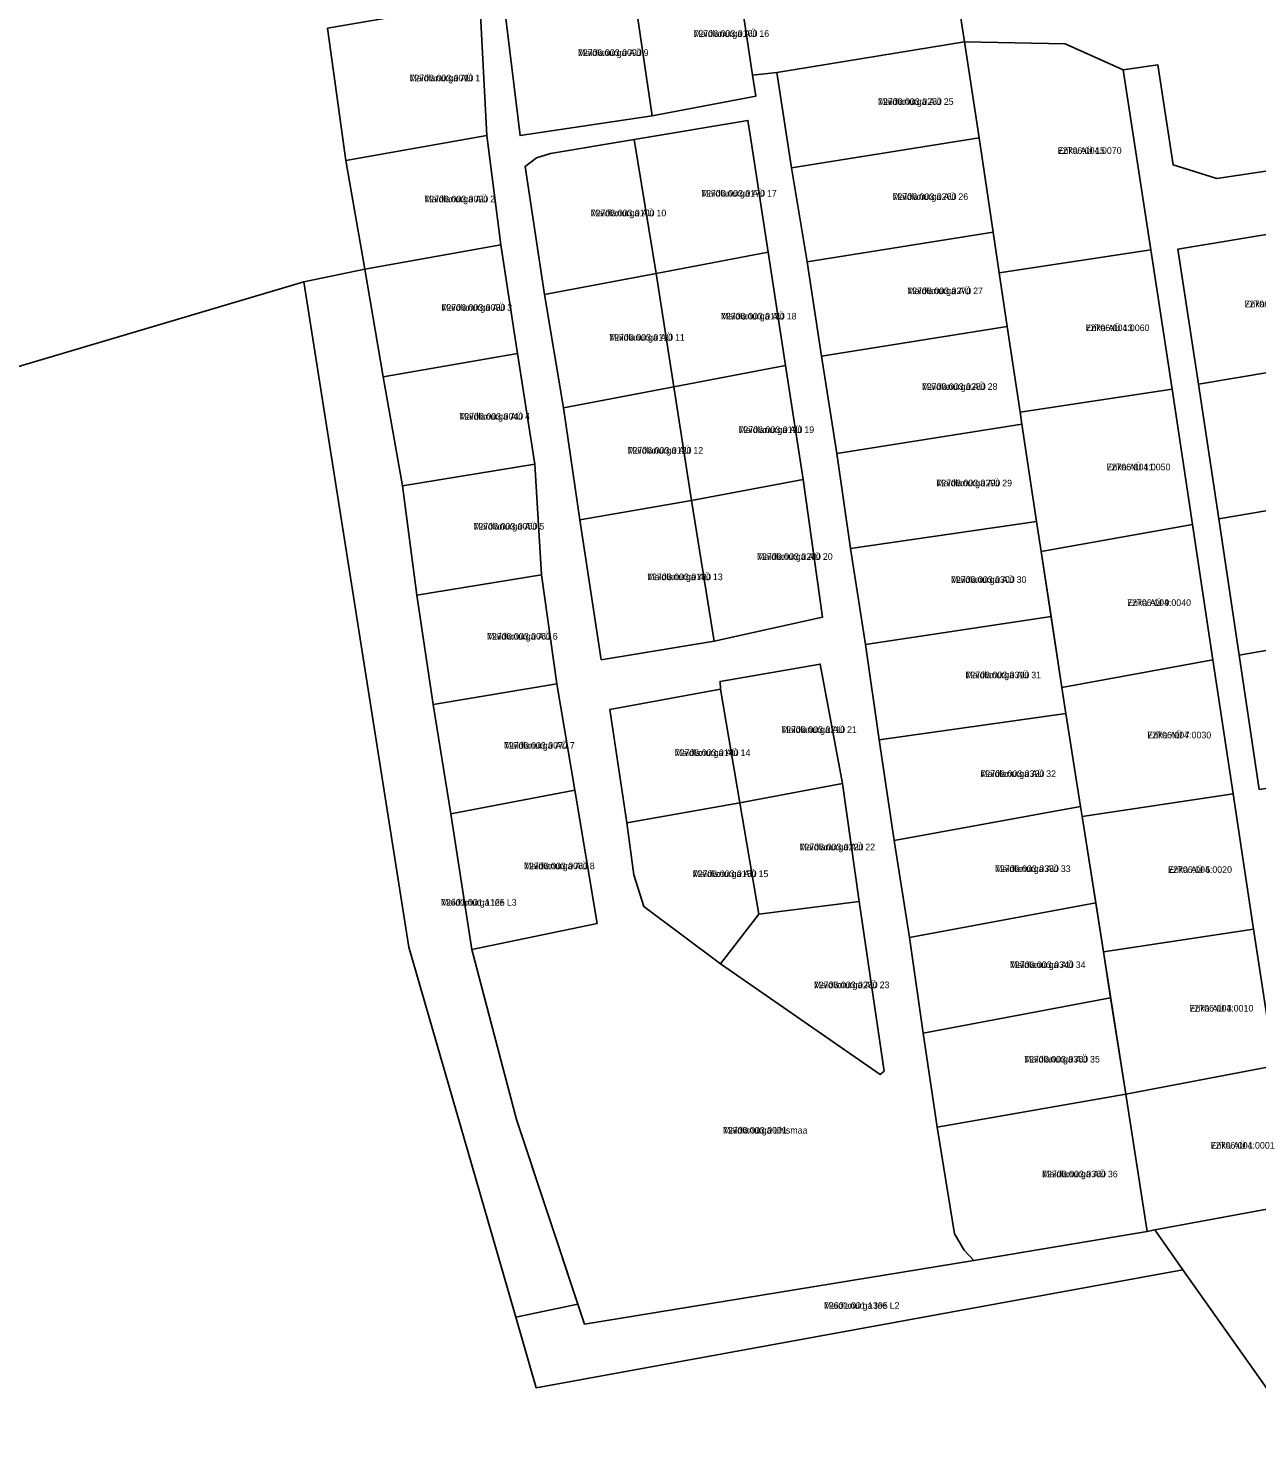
# Model space of a CAD drawing. Extents: x 504287 to 537970, y 6539941 to 6586214.
# Drawn here: x 536901.7 to 537180.5, y 6567373.4 to 6567697.2 of the extents above; entities that cross this region are included whole.
import ezdxf

# ---------------------------------------------------------------- set-up
doc = ezdxf.new("R2010")
doc.units = 0
for name, color, linetype in [('L_AADRESS', 7, 'Continuous'), ('PIIR', 7, 'Continuous'), ('TUNNUS', 7, 'Continuous')]:
    doc.layers.add(name, color=color, linetype=linetype)

msp = doc.modelspace()

# ---------------------------------------------------------------- linework, layer by layer
at = {"layer": 'PIIR'}
for points in [[(537110.5, 6567718.16), (537111.21, 6567721.63), (537124.01, 6567723.78), (537245.64, 6567744.02), (537249.27, 6567718.96), (537252.74, 6567693.74), (537218.61, 6567687.97), (537220.34, 6567677.74), (537214.46, 6567669.64), (537171.5, 6567663.16), (537161.58, 6567666.28), (537158.07, 6567689.01), (537150.2, 6567687.84), (537137.08, 6567693.77), (537114.22, 6567694.17)], [(537110.5, 6567718.16), (537114.22, 6567694.17), (537071.62, 6567687.26), (537066.06, 6567686.65), (537062.15, 6567712.96), (537063.64, 6567713.33), (537068.36, 6567714.05), (537111.21, 6567721.63)], [(537038.57, 6567709.27), (537062.15, 6567712.96), (537066.06, 6567686.65), (537066.8, 6567681.85), (537043.27, 6567677.44)], [(537009.58, 6567703.91), (537035.36, 6567708.76), (537038.57, 6567709.27), (537043.27, 6567677.44), (537013.33, 6567672.95)], [(536969.58, 6567697.28), (537004.21, 6567703.19), (537005.77, 6567672.94), (536973.79, 6567667.29)], [(537071.62, 6567687.26), (537114.22, 6567694.17), (537117.49, 6567672.41), (537074.91, 6567665.62)], [(537120.7, 6567650.99), (537117.49, 6567672.41), (537114.22, 6567694.17), (537137.08, 6567693.77), (537150.2, 6567687.84), (537156.51, 6567646.97), (537122.09, 6567641.76)], [(537014.44, 6567665.93), (537018.86, 6567636.88), (537023.16, 6567611.14), (537026.91, 6567585.71), (537031.73, 6567553.98), (537057.39, 6567558.24), (537081.95, 6567563.64), (537077.55, 6567594.86), (537073.57, 6567620.78), (537069.61, 6567646.45), (537065.61, 6567672.61), (537065.03, 6567676.38), (537039.2, 6567672.03), (537020.23, 6567668.84), (537017.04, 6567667.85)], [(537039.2, 6567672.03), (537065.03, 6567676.38), (537065.61, 6567672.61), (537069.61, 6567646.45), (537044.23, 6567641.67)], [(536973.79, 6567667.29), (537005.77, 6567672.94), (537008.97, 6567648.14), (536978.05, 6567642.62)], [(537017.04, 6567667.85), (537020.23, 6567668.84), (537039.2, 6567672.03), (537044.23, 6567641.67), (537018.86, 6567636.88), (537014.44, 6567665.93)], [(537074.91, 6567665.62), (537117.49, 6567672.41), (537120.7, 6567650.99), (537078.47, 6567644.27)], [(537120.7, 6567650.99), (537122.09, 6567641.76), (537123.91, 6567629.63), (537081.77, 6567622.91), (537078.47, 6567644.27)], [(537188.23, 6567651.43), (537192.95, 6567620.82), (537167.33, 6567616.52), (537162.59, 6567647.13)], [(536978.05, 6567642.62), (537008.97, 6567648.14), (537012.72, 6567623.5), (536982.26, 6567618.19)], [(537044.23, 6567641.67), (537069.61, 6567646.45), (537073.57, 6567620.78), (537048.23, 6567615.93)], [(537123.91, 6567629.63), (537122.09, 6567641.76), (537156.51, 6567646.97), (537161.32, 6567615.36), (537126.83, 6567610.15)], [(536896.13, 6567000.16), (536857.01, 6567131.03), (536812.4, 6567395.47), (536784.46, 6567490.31), (536757.66, 6567578.47), (536964.26, 6567639.78), (536988.05, 6567488.79), (537012.37, 6567404.79), (537017, 6567388.8), (537163.77, 6567415.57), (537396.1, 6567087.45), (537398.15, 6567084.54), (537396.03, 6567081.78), (537215.64, 6566861.69), (537214.64, 6566864.95), (537145.56, 6567072.81), (536907.33, 6566968.46)], [(537002.38, 6567488.24), (537012.48, 6567449.68), (537026.44, 6567407.78), (537012.37, 6567404.79), (536988.05, 6567488.79), (536964.26, 6567639.78), (536978.05, 6567642.62), (536982.26, 6567618.19), (536986.61, 6567593.43), (536989.84, 6567568.64), (536993.55, 6567543.82), (536997.59, 6567519.03)], [(537018.86, 6567636.88), (537044.23, 6567641.67), (537048.23, 6567615.93), (537023.16, 6567611.14)], [(537081.77, 6567622.91), (537123.91, 6567629.63), (537126.83, 6567610.15), (537127.23, 6567607.47), (537085.19, 6567600.82)], [(536982.26, 6567618.19), (537012.72, 6567623.5), (537016.65, 6567598.39), (536986.61, 6567593.43)], [(537048.23, 6567615.93), (537073.57, 6567620.78), (537077.55, 6567594.86), (537052.24, 6567590.16)], [(537192.95, 6567620.82), (537197.73, 6567590.36), (537171.94, 6567585.98), (537167.33, 6567616.52)], [(537023.16, 6567611.14), (537048.23, 6567615.93), (537052.24, 6567590.16), (537026.91, 6567585.71)], [(537126.83, 6567610.15), (537161.32, 6567615.36), (537165.95, 6567584.7), (537131.57, 6567578.58), (537130.55, 6567585.39), (537127.23, 6567607.47)], [(537130.55, 6567585.39), (537088.32, 6567579.24), (537085.19, 6567600.82), (537127.23, 6567607.47)], [(536986.61, 6567593.43), (537016.65, 6567598.39), (537018.21, 6567573.29), (536989.84, 6567568.64)], [(537052.24, 6567590.16), (537077.55, 6567594.86), (537081.95, 6567563.64), (537057.39, 6567558.24)], [(537026.91, 6567585.71), (537052.24, 6567590.16), (537057.39, 6567558.24), (537031.73, 6567553.98)], [(537171.94, 6567585.98), (537197.73, 6567590.36), (537202.52, 6567559.55), (537176.51, 6567555)], [(537131.57, 6567578.58), (537133.83, 6567563.81), (537091.7, 6567557.47), (537088.32, 6567579.24), (537130.55, 6567585.39)], [(537131.57, 6567578.58), (537165.95, 6567584.7), (537170.6, 6567553.93), (537136.3, 6567547.68)], [(536989.84, 6567568.64), (537018.21, 6567573.29), (537021.62, 6567548.54), (536993.55, 6567543.82)], [(537136.3, 6567547.68), (537137.23, 6567541.78), (537094.85, 6567535.78), (537091.7, 6567557.47), (537133.83, 6567563.81)], [(537176.51, 6567555), (537202.52, 6567559.55), (537207.41, 6567528.53), (537181.11, 6567524.55)], [(537033.65, 6567542.66), (537037.51, 6567516.96), (537039.12, 6567505.17), (537041.39, 6567497.99), (537058.84, 6567484.97), (537095.06, 6567459.84), (537095.95, 6567460.64), (537090.31, 6567499.09), (537086.47, 6567525.91), (537081.46, 6567553), (537058.71, 6567549.07), (537058.83, 6567547.29)], [(537058.83, 6567547.29), (537058.71, 6567549.07), (537081.46, 6567553), (537086.47, 6567525.91), (537063.17, 6567521.55)], [(537140.55, 6567520.68), (537137.23, 6567541.78), (537136.3, 6567547.68), (537170.6, 6567553.93), (537175.2, 6567523.54), (537140.91, 6567518.38)], [(536993.55, 6567543.82), (537021.62, 6567548.54), (537025.73, 6567524.41), (536997.59, 6567519.03)], [(537058.83, 6567547.29), (537063.17, 6567521.55), (537037.51, 6567516.96), (537033.65, 6567542.66)], [(537140.55, 6567520.68), (537098.24, 6567512.97), (537094.85, 6567535.78), (537137.23, 6567541.78)], [(536997.59, 6567519.03), (537025.73, 6567524.41), (537030.78, 6567494.16), (537002.38, 6567488.24)], [(537063.17, 6567521.55), (537086.47, 6567525.91), (537090.31, 6567499.09), (537067.49, 6567496.26)], [(537140.91, 6567518.38), (537175.2, 6567523.54), (537179.83, 6567492.87), (537145.73, 6567487.71)], [(537039.12, 6567505.17), (537037.51, 6567516.96), (537063.17, 6567521.55), (537067.49, 6567496.26), (537058.84, 6567484.97), (537041.39, 6567497.99)], [(537140.55, 6567520.68), (537140.91, 6567518.38), (537143.98, 6567498.8), (537101.7, 6567490.95), (537098.24, 6567512.97)], [(537067.49, 6567496.26), (537090.31, 6567499.09), (537095.95, 6567460.64), (537095.06, 6567459.84), (537058.84, 6567484.97)], [(537145.73, 6567487.71), (537147.37, 6567477.26), (537104.83, 6567469.23), (537101.7, 6567490.95), (537143.98, 6567498.8)], [(537145.73, 6567487.71), (537179.83, 6567492.87), (537184.53, 6567461.8), (537150.8, 6567455.42)], [(537147.37, 6567477.26), (537150.8, 6567455.42), (537107.98, 6567447.92), (537104.83, 6567469.23)], [(537403.29, 6567468.71), (537414.74, 6567371.44), (537467.01, 6567283.91), (537473.33, 6567273.32), (537471.38, 6567267.98), (537406.05, 6567095.32), (537402.31, 6567089.6), (537400.12, 6567087.1), (537398.15, 6567084.54), (537396.1, 6567087.45), (537163.77, 6567415.57), (537157.42, 6567424.6), (537189.39, 6567430.53), (537195.29, 6567431.63), (537222.16, 6567436.61), (537251.16, 6567442.05), (537257.06, 6567443.15), (537292.82, 6567449.83), (537319.76, 6567454.48), (537329.91, 6567456.26), (537353.19, 6567459.67), (537374.16, 6567463.36)], [(537184.53, 6567461.8), (537189.39, 6567430.53), (537157.42, 6567424.6), (537155.69, 6567424.28), (537150.8, 6567455.42)], [(537155.69, 6567424.28), (537116.33, 6567417.64), (537114.15, 6567419.97), (537111.92, 6567423.74), (537107.98, 6567447.92), (537150.8, 6567455.42)], [(537026.44, 6567407.78), (537027.96, 6567403.2), (537116.33, 6567417.64), (537155.69, 6567424.28), (537157.42, 6567424.6), (537163.77, 6567415.57), (537017, 6567388.8), (537012.37, 6567404.79)]]:
    msp.add_lwpolyline(points, close=True, dxfattribs=at)
for points in [[(537009.58, 6567703.91), (537013.33, 6567672.95), (537043.27, 6567677.44), (537066.8, 6567681.85), (537066.06, 6567686.65), (537071.62, 6567687.26), (537074.91, 6567665.62), (537078.47, 6567644.27), (537081.77, 6567622.91), (537085.19, 6567600.82), (537088.32, 6567579.24), (537091.7, 6567557.47), (537094.85, 6567535.78), (537098.24, 6567512.97), (537101.7, 6567490.95), (537104.83, 6567469.23), (537107.98, 6567447.92), (537111.92, 6567423.74), (537114.15, 6567419.97), (537116.33, 6567417.64), (537027.96, 6567403.2), (537012.48, 6567449.68), (537002.38, 6567488.24), (537030.78, 6567494.16), (537025.73, 6567524.41), (537021.62, 6567548.54), (537018.21, 6567573.29), (537016.65, 6567598.39), (537012.72, 6567623.5), (537008.97, 6567648.14), (537005.77, 6567672.94), (537004.21, 6567703.19)], [(536969.58, 6567697.28), (536973.79, 6567667.29), (536978.05, 6567642.62), (536964.26, 6567639.78), (536757.66, 6567578.47), (536784.46, 6567490.31), (536645.59, 6567327.72), (536187.16, 6566789.13)], [(537184.53, 6567461.8), (537179.83, 6567492.87), (537175.2, 6567523.54), (537170.6, 6567553.93), (537165.95, 6567584.7), (537161.32, 6567615.36), (537156.51, 6567646.97), (537150.2, 6567687.84), (537158.07, 6567689.01), (537161.58, 6567666.28), (537171.5, 6567663.16), (537214.46, 6567669.64)], [(537188.23, 6567651.43), (537162.59, 6567647.13), (537167.33, 6567616.52), (537171.94, 6567585.98), (537176.51, 6567555), (537181.11, 6567524.55)]]:
    msp.add_lwpolyline(points, dxfattribs=at)

# ---------------------------------------------------------------- texts
at = {"layer": 'L_AADRESS'}
for s, p in [('Maidlanurga AÜ 16', (537052.68, 6567695.34)), ('Maidlanurga AÜ 9', (537026.43, 6567691)), ('Maidlanurga AÜ 1', (536988.2, 6567685.24)), ('Maidlanurga AÜ 25', (537094.55, 6567679.9)), ('Erika AÜ 15', (537135.36, 6567668.78)), ('Maidlanurga AÜ 2', (536991.58, 6567657.78)), ('Maidlanurga AÜ 17', (537054.41, 6567659.09)), ('Maidlanurga AÜ 26', (537097.86, 6567658.34)), ('Maidlanurga AÜ 10', (537029.33, 6567654.61)), ('Maidlanurga AÜ 27', (537101.21, 6567636.95)), ('Maidlanurga AÜ 3', (536995.46, 6567633.17)), ('Maidlanurga AÜ 18', (537058.9, 6567631.2)), ('Erika AÜ 14', (537177.77, 6567633.97)), ('Erika AÜ 13', (537141.69, 6567628.56)), ('Maidlanurga AÜ 11', (537033.54, 6567626.39)), ('Maidlanurga AÜ 28', (537104.51, 6567615.23)), ('Maidlanurga AÜ 4', (536999.52, 6567608.46)), ('Maidlanurga AÜ 19', (537062.89, 6567605.44)), ('Maidlanurga AÜ 12', (537037.7, 6567600.76)), ('Erika AÜ 11', (537146.45, 6567596.97)), ('Maidlanurga AÜ 29', (537107.81, 6567593.35)), ('Maidlanurga AÜ 5', (537002.74, 6567583.52)), ('Maidlanurga AÜ 20', (537067.1, 6567576.65)), ('Maidlanurga AÜ 13', (537042.15, 6567572.05)), ('Maidlanurga AÜ 30', (537111.1, 6567571.43)), ('Erika AÜ 9', (537151.11, 6567566.19)), ('Maidlanurga AÜ 6', (537005.79, 6567558.55)), ('Maidlanurga AÜ 31', (537114.4, 6567549.79)), ('Maidlanurga AÜ 21', (537072.59, 6567537.39)), ('Erika AÜ 7', (537155.7, 6567536.15)), ('Maidlanurga AÜ 7', (537009.66, 6567533.79)), ('Maidlanurga AÜ 14', (537048.41, 6567532.14)), ('Maidlanurga AÜ 32', (537117.8, 6567527.38)), ('Maidlanurga AÜ 22', (537076.74, 6567510.75)), ('Maidlanurga AÜ 8', (537014.19, 6567506.45)), ('Maidlanurga AÜ 33', (537121.12, 6567505.82)), ('Erika AÜ 5', (537160.41, 6567505.62)), ('Maidlanurga AÜ 15', (537052.5, 6567504.67)), ('Maidlanurga tee L3', (536995.35, 6567498.18)), ('Maidlanurga AÜ 34', (537124.5, 6567484.02)), ('Maidlanurga AÜ 23', (537079.98, 6567479.46)), ('Erika AÜ 3', (537165.26, 6567474.15)), ('Maidlanurga AÜ 35', (537127.74, 6567462.59)), ('Maidlanurga ühismaa', (537059.36, 6567446.47)), ('Erika AÜ 1', (537170.09, 6567443.04)), ('Maidlanurga AÜ 36', (537131.8, 6567436.53)), ('Maidlanurga tee L2', (537082.26, 6567406.7))]:
    msp.add_text(s, height=1.5, dxfattribs=at).set_placement(p)
at = {"layer": 'TUNNUS'}
for s, p in [('72706:003:0160', (537052.68, 6567695.34)), ('72706:003:0090', (537026.43, 6567691)), ('72706:003:0010', (536988.2, 6567685.24)), ('72706:003:0250', (537094.55, 6567679.9)), ('72706:004:0070', (537135.36, 6567668.78)), ('72706:003:0020', (536991.58, 6567657.78)), ('72706:003:0170', (537054.41, 6567659.09)), ('72706:003:0260', (537097.86, 6567658.34)), ('72706:003:0100', (537029.33, 6567654.61)), ('72706:003:0270', (537101.21, 6567636.95)), ('72706:003:0030', (536995.46, 6567633.17)), ('72706:004:0120', (537177.77, 6567633.97)), ('72706:003:0180', (537058.9, 6567631.2)), ('72706:004:0060', (537141.69, 6567628.56)), ('72706:003:0110', (537033.54, 6567626.39)), ('72706:003:0280', (537104.51, 6567615.23)), ('72706:003:0040', (536999.52, 6567608.46)), ('72706:003:0190', (537062.89, 6567605.44)), ('72706:003:0120', (537037.7, 6567600.76)), ('72706:004:0050', (537146.45, 6567596.97)), ('72706:003:0290', (537107.81, 6567593.35)), ('72706:003:0050', (537002.74, 6567583.52)), ('72706:003:0200', (537067.1, 6567576.65)), ('72706:003:0130', (537042.15, 6567572.05)), ('72706:003:0300', (537111.1, 6567571.43)), ('72706:004:0040', (537151.11, 6567566.19)), ('72706:003:0060', (537005.79, 6567558.55)), ('72706:003:0310', (537114.4, 6567549.79)), ('72706:003:0210', (537072.59, 6567537.39)), ('72706:004:0030', (537155.7, 6567536.15)), ('72706:003:0070', (537009.66, 6567533.79)), ('72706:003:0140', (537048.41, 6567532.14)), ('72706:003:0320', (537117.8, 6567527.38)), ('72706:003:0220', (537076.74, 6567510.75)), ('72706:003:0080', (537014.19, 6567506.45)), ('72706:003:0330', (537121.12, 6567505.82)), ('72706:004:0020', (537160.41, 6567505.62)), ('72706:003:0150', (537052.5, 6567504.67)), ('72601:001:1125', (536995.35, 6567498.18)), ('72706:003:0340', (537124.5, 6567484.02)), ('72706:003:0230', (537079.98, 6567479.46)), ('72706:004:0010', (537165.26, 6567474.15)), ('72706:003:0350', (537127.74, 6567462.59)), ('72706:003:0001', (537059.36, 6567446.47)), ('72706:004:0001', (537170.09, 6567443.04)), ('72706:003:0360', (537131.8, 6567436.53)), ('72601:001:1395', (537082.26, 6567406.7))]:
    msp.add_text(s, height=1.5, dxfattribs=at).set_placement(p)

doc.saveas('drawing.dxf')
